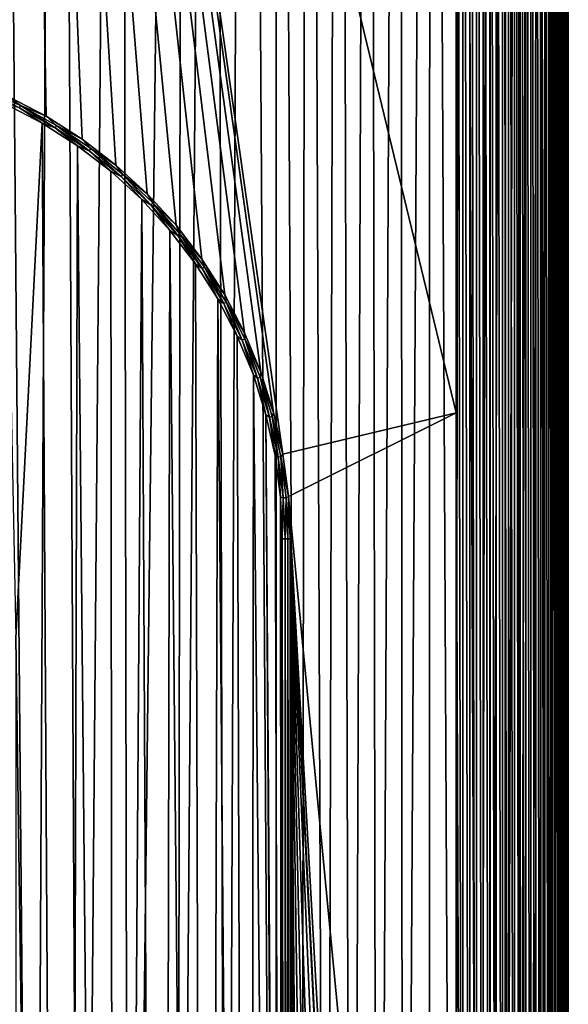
# Model space of a CAD drawing. Header units: metres. Extents: x -24 to 72, y -247 to 22.
# Tile 333 of 573: x 4 to 15, y -171 to -151. Entities that reach past the tile are written whole.
import ezdxf

# ---------------------------------------------------------------- set-up
doc = ezdxf.new("R2010")
doc.units = ezdxf.units.M
doc.layers.add('solid_509589_MEDIA_SW0001', color=7, linetype='CONTINUOUS')

msp = doc.modelspace()

# ---------------------------------------------------------------- linework, layer by layer
at = {"layer": 'solid_509589_MEDIA_SW0001'}
for points in [[(6.604343, -197.50647, 279.09494), (6.434778, -103.097374, 277.388641), (7.699281, -103.089073, 277.864166)], [(7.57762, -197.836426, 279.468109), (6.604343, -197.50647, 279.09494), (7.699281, -103.089073, 277.864166)], [(7.57762, -197.836426, 279.468109), (7.699281, -103.089073, 277.864166), (8.327682, -103.084328, 278.136078)], [(8.564426, -198.221848, 279.905457), (7.57762, -197.836426, 279.468109), (8.327682, -103.084328, 278.136078)], [(8.564426, -198.221848, 279.905457), (8.327682, -103.084328, 278.136078), (8.95528, -103.079163, 278.431946)], [(9.569962, -198.6689, 280.414459), (8.564426, -198.221848, 279.905457), (8.95528, -103.079163, 278.431946)], [(9.569962, -198.6689, 280.414459), (8.95528, -103.079163, 278.431946), (9.584358, -103.073555, 278.753479)], [(10.079189, -198.916901, 280.697418), (9.569962, -198.6689, 280.414459), (9.584358, -103.073555, 278.753479)], [(10.079189, -198.916901, 280.697418), (9.584358, -103.073555, 278.753479), (10.213136, -103.067497, 279.100494)], [(10.591548, -199.181763, 280.999786), (10.079189, -198.916901, 280.697418), (10.213136, -103.067497, 279.100494)], [(10.591548, -199.181763, 280.999786), (10.213136, -103.067497, 279.100494), (10.840421, -103.060989, 279.473083)], [(11.106506, -199.463852, 281.322083), (10.591548, -199.181763, 280.999786), (10.840421, -103.060989, 279.473083)], [(11.106506, -199.463852, 281.322083), (10.840421, -103.060989, 279.473083), (11.46467, -103.054047, 279.870941)], [(11.62343, -199.763672, 281.664703), (11.106506, -199.463852, 281.322083), (11.46467, -103.054047, 279.870941)], [(11.62343, -199.763672, 281.664703), (11.46467, -103.054047, 279.870941), (12.084569, -103.046661, 280.293945)], [(12.14177, -200.081757, 282.028168), (11.62343, -199.763672, 281.664703), (12.084569, -103.046661, 280.293945)], [(12.14177, -200.081757, 282.028168), (12.084569, -103.046661, 280.293945), (12.698758, -103.038849, 280.741699)], [(12.660723, -200.418381, 282.412872), (12.14177, -200.081757, 282.028168), (12.698758, -103.038849, 280.741699)], [(13.179606, -200.774048, 282.819275), (12.660723, -200.418381, 282.412872), (12.698758, -103.038849, 280.741699)], [(13.179606, -200.774048, 282.819275), (12.698758, -103.038849, 280.741699), (13.305124, -103.030617, 281.213287)], [(13.697446, -201.14888, 283.24762), (13.179606, -200.774048, 282.819275), (13.305124, -103.030617, 281.213287)], [(13.697446, -201.14888, 283.24762), (13.305124, -103.030617, 281.213287), (13.902626, -103.021973, 281.708405)], [(13.697446, -201.14888, 283.24762), (13.902626, -103.021973, 281.708405), (13.902626, -196.264709, 283.335968)], [(13.902626, -196.264709, 283.335968), (13.902626, -103.021973, 281.708405), (14.211938, -103.01683, 282.002869)], [(14.204379, -196.259705, 283.622437), (13.902626, -196.264709, 283.335968), (14.211938, -103.01683, 282.002869)], [(14.211936, -196.259567, 283.630432), (14.204379, -196.259705, 283.622437), (14.211938, -103.01683, 282.002869)], [(14.211936, -196.259567, 283.630432), (14.211938, -103.01683, 282.002869), (14.488085, -103.011147, 282.328613)], [(14.480867, -196.254044, 283.946716), (14.211936, -196.259567, 283.630432), (14.488085, -103.011147, 282.328613)], [(14.488083, -196.253876, 283.956177), (14.480867, -196.254044, 283.946716), (14.488085, -103.011147, 282.328613)], [(14.488083, -196.253876, 283.956177), (14.488085, -103.011147, 282.328613), (14.72792, -103.004982, 282.681976)], [(14.723833, -196.247833, 284.302765), (14.488083, -196.253876, 283.956177), (14.72792, -103.004982, 282.681976)], [(14.72792, -196.247711, 284.30954), (14.723833, -196.247833, 284.302765), (14.72792, -103.004982, 282.681976)], [(14.72792, -196.247711, 284.30954), (14.72792, -103.004982, 282.681976), (14.928708, -102.998398, 283.058868)], [(14.928166, -196.24115, 284.685272), (14.72792, -196.247711, 284.30954), (14.928708, -102.998398, 283.058868)], [(14.928166, -196.24115, 284.685272), (14.928708, -102.998398, 283.058868), (15.088161, -102.991486, 283.455017)], [(15.088161, -196.234207, 285.082581), (14.928166, -196.24115, 284.685272), (15.088161, -102.991486, 283.455017)], [(15.088161, -196.234207, 285.082581), (15.088161, -102.991486, 283.455017), (15.204461, -102.984314, 283.865906)], [(15.089886, -196.234131, 285.087616), (15.088161, -196.234207, 285.082581), (15.204461, -102.984314, 283.865906)], [(15.204461, -196.227036, 285.493469), (15.089886, -196.234131, 285.087616), (15.204461, -102.984314, 283.865906)], [(15.204461, -196.227036, 285.493469), (15.204461, -102.984314, 283.865906), (15.276281, -102.976967, 284.286865)], [(15.20652, -196.226883, 285.502625), (15.204461, -196.227036, 285.493469), (15.276281, -102.976967, 284.286865)], [(15.276281, -196.219696, 285.914398), (15.20652, -196.226883, 285.502625), (15.276281, -102.976967, 284.286865)], [(15.276281, -196.219696, 285.914398), (15.276281, -102.976967, 284.286865), (15.302803, -102.969528, 284.713043)], [(15.277254, -196.219543, 285.922882), (15.276281, -196.219696, 285.914398), (15.302803, -102.969528, 284.713043)], [(15.277254, -196.219543, 285.922882), (15.302803, -102.969528, 284.713043), (15.302803, -196.21225, 286.340607)], [(15.48158, -195.795273, 306.822205), (15.302803, -102.969528, 284.713043), (15.48158, -122.309052, 305.53952)], [(15.392191, -196.003754, 296.581421), (15.302803, -196.21225, 286.340607), (15.302803, -102.969528, 284.713043)], [(15.48158, -195.795273, 306.822205), (15.392191, -196.003754, 296.581421), (15.302803, -102.969528, 284.713043)], [(4.678046, -196.994644, 278.516724), (3.724629, -196.808136, 278.305695), (3.857469, -103.109459, 276.696259)], [(4.678046, -196.994644, 278.516724), (3.857469, -103.109459, 276.696259), (5.151684, -103.104179, 276.999023)], [(5.638218, -197.226791, 278.779022), (4.678046, -196.994644, 278.516724), (5.151684, -103.104179, 276.999023)], [(5.638218, -197.226791, 278.779022), (5.151684, -103.104179, 276.999023), (6.434778, -103.097374, 277.388641)], [(6.604343, -197.50647, 279.09494), (5.638218, -197.226791, 278.779022), (6.434778, -103.097374, 277.388641)], [(4.168015, -152.322449, 308.465485), (4.404584, -122.267517, 307.939819), (-4.404585, -122.267517, 307.939819)], [(4.168015, -152.322449, 308.465485), (4.93175, -152.71994, 308.468811), (4.404584, -122.267517, 307.939819)], [(13.213319, -158.710403, 308.495117), (13.213319, -122.268921, 307.859009), (4.404584, -122.267517, 307.939819)], [(9.715079, -159.549347, 308.551514), (13.213319, -158.710403, 308.495117), (4.404584, -122.267517, 307.939819)], [(9.528904, -158.709671, 308.538727), (9.715079, -159.549347, 308.551514), (4.404584, -122.267517, 307.939819)], [(9.270123, -157.889069, 308.526947), (9.528904, -158.709671, 308.538727), (4.404584, -122.267517, 307.939819)], [(8.940616, -157.093826, 308.516205), (9.270123, -157.889069, 308.526947), (4.404584, -122.267517, 307.939819)], [(8.543177, -156.33049, 308.5065), (8.940616, -157.093826, 308.516205), (4.404584, -122.267517, 307.939819)], [(8.080811, -155.604904, 308.497833), (8.543177, -156.33049, 308.5065), (4.404584, -122.267517, 307.939819)], [(7.556942, -154.922302, 308.490173), (8.080811, -155.604904, 308.497833), (4.404584, -122.267517, 307.939819)], [(6.975706, -154.288086, 308.483521), (7.556942, -154.922302, 308.490173), (4.404584, -122.267517, 307.939819)], [(6.340982, -153.706528, 308.477753), (6.975706, -154.288086, 308.483521), (4.404584, -122.267517, 307.939819)], [(5.658021, -153.182541, 308.47287), (6.340982, -153.706528, 308.477753), (4.404584, -122.267517, 307.939819)], [(4.93175, -152.71994, 308.468811), (5.658021, -153.182541, 308.47287), (4.404584, -122.267517, 307.939819)], [(13.351573, -195.754898, 309.135651), (13.351671, -122.268669, 307.852936), (13.213319, -122.268921, 307.859009)], [(13.351573, -195.754898, 309.135651), (13.213319, -122.268921, 307.859009), (13.213319, -158.710403, 308.495117)], [(13.489264, -195.755142, 309.121277), (13.351671, -122.268669, 307.852936), (13.351573, -195.754898, 309.135651)], [(13.489264, -195.755142, 309.121277), (13.489408, -122.268921, 307.838562), (13.351671, -122.268669, 307.852936)], [(13.625885, -195.755539, 309.098633), (13.489408, -122.268921, 307.838562), (13.489264, -195.755142, 309.121277)], [(13.625885, -195.755539, 309.098633), (13.62603, -122.269318, 307.815887), (13.489408, -122.268921, 307.838562)], [(13.760898, -195.756073, 309.06781), (13.62603, -122.269318, 307.815887), (13.625885, -195.755539, 309.098633)], [(13.760898, -195.756073, 309.06781), (13.761041, -122.269852, 307.785065), (13.62603, -122.269318, 307.815887)], [(13.893817, -195.75676, 309.028931), (13.761041, -122.269852, 307.785065), (13.760898, -195.756073, 309.06781)], [(13.893817, -195.75676, 309.028931), (13.893952, -122.270531, 307.746185), (13.761041, -122.269852, 307.785065)], [(14.024158, -195.757568, 308.982086), (13.893952, -122.270531, 307.746185), (13.893817, -195.75676, 309.028931)], [(14.024158, -195.757568, 308.982086), (14.024284, -122.271347, 307.699341), (13.893952, -122.270531, 307.746185)], [(14.151442, -195.75853, 308.927521), (14.024284, -122.271347, 307.699341), (14.024158, -195.757568, 308.982086)], [(14.151442, -195.75853, 308.927521), (14.151559, -122.272301, 307.644775), (14.024284, -122.271347, 307.699341)], [(14.275208, -195.759613, 308.865387), (14.151559, -122.272301, 307.644775), (14.151442, -195.75853, 308.927521)], [(14.275208, -195.759613, 308.865387), (14.275318, -122.273384, 307.582611), (14.151559, -122.272301, 307.644775)], [(14.395012, -195.760818, 308.795898), (14.275318, -122.273384, 307.582611), (14.275208, -195.759613, 308.865387)], [(14.395012, -195.760818, 308.795898), (14.395112, -122.274597, 307.513123), (14.275318, -122.273384, 307.582611)], [(14.510416, -195.762161, 308.71933), (14.395112, -122.274597, 307.513123), (14.395012, -195.760818, 308.795898)], [(14.510416, -195.762161, 308.71933), (14.510507, -122.27594, 307.436584), (14.395112, -122.274597, 307.513123)], [(14.621002, -195.763611, 308.635986), (14.510507, -122.27594, 307.436584), (14.510416, -195.762161, 308.71933)], [(14.621002, -195.763611, 308.635986), (14.621083, -122.27739, 307.35321), (14.510507, -122.27594, 307.436584)], [(14.726369, -195.765182, 308.546112), (14.621083, -122.27739, 307.35321), (14.621002, -195.763611, 308.635986)], [(14.726369, -195.765182, 308.546112), (14.72644, -122.278961, 307.263336), (14.621083, -122.27739, 307.35321)], [(14.826135, -195.766861, 308.450073), (14.72644, -122.278961, 307.263336), (14.726369, -195.765182, 308.546112)], [(14.826135, -195.766861, 308.450073), (14.826198, -122.28064, 307.167297), (14.72644, -122.278961, 307.263336)], [(14.919938, -195.768631, 308.348175), (14.826198, -122.28064, 307.167297), (14.826135, -195.766861, 308.450073)], [(14.919938, -195.768631, 308.348175), (14.919992, -122.282417, 307.065399), (14.826198, -122.28064, 307.167297)], [(15.007438, -195.770508, 308.240845), (14.919992, -122.282417, 307.065399), (14.919938, -195.768631, 308.348175)], [(15.007438, -195.770508, 308.240845), (15.007484, -122.284286, 306.958069), (14.919992, -122.282417, 307.065399)], [(15.088318, -195.772476, 308.128448), (15.007484, -122.284286, 306.958069), (15.007438, -195.770508, 308.240845)], [(15.088318, -195.772476, 308.128448), (15.088357, -122.286247, 306.845673), (15.007484, -122.284286, 306.958069)], [(15.162285, -195.774521, 308.011353), (15.088357, -122.286247, 306.845673), (15.088318, -195.772476, 308.128448)], [(15.162285, -195.774521, 308.011353), (15.162317, -122.288292, 306.728607), (15.088357, -122.286247, 306.845673)], [(15.22907, -195.776642, 307.890045), (15.162317, -122.288292, 306.728607), (15.162285, -195.774521, 308.011353)], [(15.22907, -195.776642, 307.890045), (15.229095, -122.290413, 306.6073), (15.162317, -122.288292, 306.728607)], [(15.28843, -195.778824, 307.764923), (15.229095, -122.290413, 306.6073), (15.22907, -195.776642, 307.890045)], [(15.28843, -195.778824, 307.764923), (15.288451, -122.292595, 306.482178), (15.229095, -122.290413, 306.6073)], [(15.340153, -195.781067, 307.636475), (15.288451, -122.292595, 306.482178), (15.28843, -195.778824, 307.764923)], [(15.340153, -195.781067, 307.636475), (15.340168, -122.294838, 306.353729), (15.288451, -122.292595, 306.482178)], [(15.384048, -195.783356, 307.505157), (15.340168, -122.294838, 306.353729), (15.340153, -195.781067, 307.636475)], [(15.384048, -195.783356, 307.505157), (15.384059, -122.297127, 306.222412), (15.340168, -122.294838, 306.353729)], [(15.419958, -195.78569, 307.371399), (15.384059, -122.297127, 306.222412), (15.384048, -195.783356, 307.505157)], [(15.419958, -195.78569, 307.371399), (15.419965, -122.299461, 306.088684), (15.384059, -122.297127, 306.222412)], [(15.447751, -195.788055, 307.235748), (15.419965, -122.299461, 306.088684), (15.419958, -195.78569, 307.371399)], [(15.447751, -195.788055, 307.235748), (15.447755, -122.301834, 305.953033), (15.419965, -122.299461, 306.088684)], [(15.467328, -195.790451, 307.098663), (15.447755, -122.301834, 305.953033), (15.447751, -195.788055, 307.235748)], [(15.467328, -195.790451, 307.098663), (15.46733, -122.304222, 305.815948), (15.447755, -122.301834, 305.953033)], [(15.478618, -195.792862, 306.960663), (15.46733, -122.304222, 305.815948), (15.467328, -195.790451, 307.098663)], [(15.478618, -195.792862, 306.960663), (15.478619, -122.306633, 305.677948), (15.46733, -122.304222, 305.815948)], [(15.478618, -195.792862, 306.960663), (15.48158, -195.795273, 306.822205), (15.478619, -122.306633, 305.677948)], [(15.48158, -195.795273, 306.822205), (15.48158, -122.309052, 305.53952), (15.478619, -122.306633, 305.677948)], [(3.657302, -152.156281, 308.491302), (4.416737, -152.499176, 308.493958), (4.168015, -152.322449, 308.465485)], [(4.391276, -152.549561, 308.511597), (4.416737, -152.499176, 308.493958), (3.657302, -152.156281, 308.491302)], [(4.416737, -152.499176, 308.493958), (4.93175, -152.71994, 308.468811), (4.168015, -152.322449, 308.465485)], [(4.101645, -152.470688, 308.516693), (4.852534, -152.861511, 308.519897), (4.391276, -152.549561, 308.511597)], [(4.317758, -163.260071, 308.704041), (4.852534, -152.861511, 308.519897), (4.101645, -152.470688, 308.516693)], [(4.391276, -152.549561, 308.511597), (5.114662, -152.953308, 308.514923), (4.416737, -152.499176, 308.493958)], [(4.852534, -152.861511, 308.519897), (5.114662, -152.953308, 308.514923), (4.391276, -152.549561, 308.511597)], [(4.416737, -152.499176, 308.493958), (5.144317, -152.905273, 308.497314), (4.93175, -152.71994, 308.468811)], [(5.114662, -152.953308, 308.514923), (5.144317, -152.905273, 308.497314), (4.416737, -152.499176, 308.493958)], [(5.144317, -152.905273, 308.497314), (5.658021, -153.182541, 308.47287), (4.93175, -152.71994, 308.468811)], [(4.317758, -163.260071, 308.704041), (5.328434, -234.871323, 309.948792), (4.852534, -152.861511, 308.519897)], [(4.852534, -152.861511, 308.519897), (5.566667, -153.316391, 308.523865), (5.114662, -152.953308, 308.514923)], [(5.328434, -234.871323, 309.948792), (5.566667, -153.316391, 308.523865), (4.852534, -152.861511, 308.519897)], [(5.114662, -152.953308, 308.514923), (5.801215, -153.416916, 308.519012), (5.144317, -152.905273, 308.497314)], [(5.566667, -153.316391, 308.523865), (5.801215, -153.416916, 308.519012), (5.114662, -152.953308, 308.514923)], [(5.144317, -152.905273, 308.497314), (5.834852, -153.371567, 308.501404), (5.658021, -153.182541, 308.47287)], [(5.801215, -153.416916, 308.519012), (5.834852, -153.371567, 308.501404), (5.144317, -152.905273, 308.497314)], [(5.834852, -153.371567, 308.501404), (6.340982, -153.706528, 308.477753), (5.658021, -153.182541, 308.47287)], [(5.328434, -234.871323, 309.948792), (6.318839, -234.406281, 309.934509), (5.566667, -153.316391, 308.523865)], [(5.566667, -153.316391, 308.523865), (6.238104, -153.831543, 308.528625), (5.801215, -153.416916, 308.519012)], [(6.318839, -234.406281, 309.934509), (6.238104, -153.831543, 308.528625), (5.566667, -153.316391, 308.523865)], [(5.801215, -153.416916, 308.519012), (6.445933, -153.937088, 308.523895), (5.834852, -153.371567, 308.501404)], [(6.238104, -153.831543, 308.528625), (6.445933, -153.937088, 308.523895), (5.801215, -153.416916, 308.519012)], [(5.834852, -153.371567, 308.501404), (6.483309, -153.894775, 308.506287), (6.340982, -153.706528, 308.477753)], [(6.445933, -153.937088, 308.523895), (6.483309, -153.894775, 308.506287), (5.834852, -153.371567, 308.501404)], [(6.238104, -153.831543, 308.528625), (6.862315, -154.403442, 308.534241), (6.445933, -153.937088, 308.523895)], [(6.318839, -234.406281, 309.934509), (6.862315, -154.403442, 308.534241), (6.238104, -153.831543, 308.528625)], [(6.483309, -153.894775, 308.506287), (6.975706, -154.288086, 308.483521), (6.340982, -153.706528, 308.477753)], [(6.445933, -153.937088, 308.523895), (7.04422, -154.51004, 308.529602), (6.483309, -153.894775, 308.506287)], [(6.862315, -154.403442, 308.534241), (7.04422, -154.51004, 308.529602), (6.445933, -153.937088, 308.523895)], [(6.483309, -153.894775, 308.506287), (7.085065, -154.471054, 308.511993), (6.975706, -154.288086, 308.483521)], [(7.04422, -154.51004, 308.529602), (7.085065, -154.471054, 308.511993), (6.483309, -153.894775, 308.506287)], [(6.318839, -234.406281, 309.934509), (7.268837, -233.863831, 309.918182), (6.862315, -154.403442, 308.534241)], [(6.862315, -154.403442, 308.534241), (7.434015, -155.027237, 308.540802), (7.04422, -154.51004, 308.529602)], [(7.268837, -233.863831, 309.918182), (7.434015, -155.027237, 308.540802), (6.862315, -154.403442, 308.534241)], [(7.085065, -154.471054, 308.511993), (7.556942, -154.922302, 308.490173), (6.975706, -154.288086, 308.483521)], [(7.04422, -154.51004, 308.529602), (7.59172, -155.131653, 308.536194), (7.085065, -154.471054, 308.511993)], [(7.434015, -155.027237, 308.540802), (7.59172, -155.131653, 308.536194), (7.04422, -154.51004, 308.529602)], [(7.085065, -154.471054, 308.511993), (7.635739, -155.096298, 308.518616), (7.556942, -154.922302, 308.490173)], [(7.59172, -155.131653, 308.536194), (7.635739, -155.096298, 308.518616), (7.085065, -154.471054, 308.511993)], [(7.268837, -233.863831, 309.918182), (8.17256, -233.247314, 309.899994), (7.434015, -155.027237, 308.540802)], [(7.434015, -155.027237, 308.540802), (7.949218, -155.698563, 308.548309), (7.59172, -155.131653, 308.536194)], [(8.17256, -233.247314, 309.899994), (7.949218, -155.698563, 308.548309), (7.434015, -155.027237, 308.540802)], [(7.635739, -155.096298, 308.518616), (8.080811, -155.604904, 308.497833), (7.556942, -154.922302, 308.490173)], [(7.59172, -155.131653, 308.536194), (8.084514, -155.79747, 308.543701), (7.635739, -155.096298, 308.518616)], [(7.949218, -155.698563, 308.548309), (8.084514, -155.79747, 308.543701), (7.59172, -155.131653, 308.536194)], [(7.635739, -155.096298, 308.518616), (8.131391, -155.765976, 308.526154), (8.080811, -155.604904, 308.497833)], [(8.084514, -155.79747, 308.543701), (8.131391, -155.765976, 308.526154), (7.635739, -155.096298, 308.518616)], [(8.131391, -155.765976, 308.526154), (8.543177, -156.33049, 308.5065), (8.080811, -155.604904, 308.497833)], [(7.949218, -155.698563, 308.548309), (8.403874, -156.412079, 308.556824), (8.084514, -155.79747, 308.543701)], [(8.17256, -233.247314, 309.899994), (8.403874, -156.412079, 308.556824), (7.949218, -155.698563, 308.548309)], [(8.084514, -155.79747, 308.543701), (8.519033, -156.50267, 308.552185), (8.131391, -155.765976, 308.526154)], [(8.403874, -156.412079, 308.556824), (8.519033, -156.50267, 308.552185), (8.084514, -155.79747, 308.543701)], [(8.131391, -155.765976, 308.526154), (8.56843, -156.475281, 308.534668), (8.543177, -156.33049, 308.5065)], [(8.519033, -156.50267, 308.552185), (8.56843, -156.475281, 308.534668), (8.131391, -155.765976, 308.526154)], [(8.17256, -233.247314, 309.899994), (9.024217, -232.560669, 309.880249), (8.403874, -156.412079, 308.556824)], [(8.403874, -156.412079, 308.556824), (8.794711, -157.162766, 308.566345), (8.519033, -156.50267, 308.552185)], [(9.024217, -232.560669, 309.880249), (8.794711, -157.162766, 308.566345), (8.403874, -156.412079, 308.556824)], [(8.56843, -156.475281, 308.534668), (8.940616, -157.093826, 308.516205), (8.543177, -156.33049, 308.5065)], [(8.519033, -156.50267, 308.552185), (8.892141, -157.242188, 308.561646), (8.56843, -156.475281, 308.534668)], [(8.794711, -157.162766, 308.566345), (8.892141, -157.242188, 308.561646), (8.519033, -156.50267, 308.552185)], [(8.56843, -156.475281, 308.534668), (8.943703, -157.219101, 308.544159), (8.940616, -157.093826, 308.516205)], [(8.892141, -157.242188, 308.561646), (8.943703, -157.219101, 308.544159), (8.56843, -156.475281, 308.534668)], [(8.794711, -157.162766, 308.566345), (9.11867, -157.944656, 308.576935), (8.892141, -157.242188, 308.561646)], [(9.024217, -232.560669, 309.880249), (9.11867, -157.944656, 308.576935), (8.794711, -157.162766, 308.566345)], [(8.892141, -157.242188, 308.561646), (9.201174, -158.010605, 308.572113), (8.943703, -157.219101, 308.544159)], [(8.943703, -157.219101, 308.544159), (9.270123, -157.889069, 308.526947), (8.940616, -157.093826, 308.516205)], [(8.943703, -157.219101, 308.544159), (9.254526, -157.991989, 308.554657), (9.270123, -157.889069, 308.526947)], [(9.201174, -158.010605, 308.572113), (9.254526, -157.991989, 308.554657), (8.943703, -157.219101, 308.544159)], [(9.11867, -157.944656, 308.576935), (9.201174, -158.010605, 308.572113), (8.892141, -157.242188, 308.561646)], [(9.024217, -232.560669, 309.880249), (9.818175, -231.808472, 309.859222), (9.11867, -157.944656, 308.576935)], [(9.11867, -157.944656, 308.576935), (9.373078, -158.751419, 308.588531), (9.201174, -158.010605, 308.572113)], [(9.818175, -231.808472, 309.859222), (9.373078, -158.751419, 308.588531), (9.11867, -157.944656, 308.576935)], [(9.201174, -158.010605, 308.572113), (9.443851, -158.802444, 308.583527), (9.254526, -157.991989, 308.554657)], [(9.373078, -158.751419, 308.588531), (9.443851, -158.802444, 308.583527), (9.201174, -158.010605, 308.572113)], [(9.254526, -157.991989, 308.554657), (9.528904, -158.709671, 308.538727), (9.270123, -157.889069, 308.526947)], [(9.254526, -157.991989, 308.554657), (9.498611, -158.788437, 308.566132), (9.528904, -158.709671, 308.538727)], [(9.443851, -158.802444, 308.583527), (9.498611, -158.788437, 308.566132), (9.254526, -157.991989, 308.554657)], [(9.373078, -158.751419, 308.588531), (9.556119, -159.576904, 308.601105), (9.443851, -158.802444, 308.583527)], [(9.703361, -206.762207, 309.423218), (9.556119, -159.576904, 308.601105), (9.373078, -158.751419, 308.588531)], [(9.818175, -231.808472, 309.859222), (9.703361, -206.762207, 309.423218), (9.373078, -158.751419, 308.588531)], [(9.443851, -158.802444, 308.583527), (9.618483, -159.612183, 308.595917), (9.498611, -158.788437, 308.566132)], [(9.556119, -159.576904, 308.601105), (9.618483, -159.612183, 308.595917), (9.443851, -158.802444, 308.583527)], [(9.498611, -158.788437, 308.566132), (9.715079, -159.549347, 308.551514), (9.528904, -158.709671, 308.538727)], [(9.498611, -158.788437, 308.566132), (9.674255, -159.60289, 308.578583), (9.715079, -159.549347, 308.551514)], [(9.618483, -159.612183, 308.595917), (9.674255, -159.60289, 308.578583), (9.498611, -158.788437, 308.566132)], [(9.715079, -159.549347, 308.551514), (9.827398, -160.402893, 308.565277), (13.213319, -158.710403, 308.495117)], [(9.827398, -160.402893, 308.565277), (13.213239, -195.754791, 309.141724), (13.213319, -158.710403, 308.495117)], [(13.351573, -195.754898, 309.135651), (13.213319, -158.710403, 308.495117), (13.213239, -195.754791, 309.141724)], [(9.556119, -159.576904, 308.601105), (9.666574, -160.416153, 308.614624), (9.618483, -159.612183, 308.595917)], [(9.703361, -206.762207, 309.423218), (9.666574, -160.416153, 308.614624), (9.556119, -159.576904, 308.601105)], [(9.618483, -159.612183, 308.595917), (9.723724, -160.433975, 308.609192), (9.674255, -159.60289, 308.578583)], [(9.674255, -159.60289, 308.578583), (9.827398, -160.402893, 308.565277), (9.715079, -159.549347, 308.551514)], [(9.674255, -159.60289, 308.578583), (9.780107, -160.429459, 308.591919), (9.827398, -160.402893, 308.565277)], [(9.723724, -160.433975, 308.609192), (9.780107, -160.429459, 308.591919), (9.674255, -159.60289, 308.578583)], [(9.666574, -160.416153, 308.614624), (9.723724, -160.433975, 308.609192), (9.618483, -159.612183, 308.595917)], [(9.780107, -160.429459, 308.591919), (9.815549, -161.261444, 308.606049), (9.827398, -160.402893, 308.565277)], [(9.815549, -161.261444, 308.606049), (9.864964, -161.261902, 308.579895), (9.827398, -160.402893, 308.565277)], [(9.827398, -160.402893, 308.565277), (13.045057, -217.557907, 309.524597), (13.213239, -195.754791, 309.141724)], [(9.827398, -160.402893, 308.565277), (12.628703, -216.532242, 309.512268), (13.045057, -217.557907, 309.524597)], [(9.827398, -160.402893, 308.565277), (9.864964, -161.261902, 308.579895), (12.628703, -216.532242, 309.512268)], [(9.666574, -160.416153, 308.614624), (9.703533, -161.261047, 308.628998), (9.723724, -160.433975, 308.609192)], [(9.703447, -184.064285, 309.027039), (9.703533, -161.261047, 308.628998), (9.666574, -160.416153, 308.614624)], [(9.703447, -184.064285, 309.027039), (9.666574, -160.416153, 308.614624), (9.703361, -206.762207, 309.423218)], [(9.703533, -161.261047, 308.628998), (9.760146, -161.261154, 308.623016), (9.723724, -160.433975, 308.609192)], [(9.723724, -160.433975, 308.609192), (9.760146, -161.261154, 308.623016), (9.780107, -160.429459, 308.591919)], [(9.760146, -161.261154, 308.623016), (9.815549, -161.261444, 308.606049), (9.780107, -160.429459, 308.591919)], [(9.757197, -206.762283, 309.417786), (9.703533, -161.261047, 308.628998), (9.703447, -184.064285, 309.027039)], [(9.757197, -206.762283, 309.417786), (9.760146, -161.261154, 308.623016), (9.703533, -161.261047, 308.628998)], [(9.757197, -206.762283, 309.417786), (9.812106, -206.762558, 309.401611), (9.760146, -161.261154, 308.623016)], [(9.812106, -206.762558, 309.401611), (9.815549, -161.261444, 308.606049), (9.760146, -161.261154, 308.623016)], [(9.812106, -206.762558, 309.401611), (9.864788, -206.763046, 309.374115), (9.815549, -161.261444, 308.606049)], [(9.815549, -161.261444, 308.606049), (9.864788, -206.763046, 309.374115), (9.864964, -161.261902, 308.579895)], [(9.864964, -161.261902, 308.579895), (9.864788, -206.763046, 309.374115), (9.912024, -208.070969, 309.396454)], [(9.864964, -161.261902, 308.579895), (12.132125, -215.543488, 309.501404), (12.628703, -216.532242, 309.512268)], [(9.864964, -161.261902, 308.579895), (11.540147, -214.375961, 309.488312), (12.132125, -215.543488, 309.501404)], [(9.864964, -161.261902, 308.579895), (11.033787, -213.168625, 309.473206), (11.540147, -214.375961, 309.488312)], [(9.864964, -161.261902, 308.579895), (10.615952, -211.928192, 309.456268), (11.033787, -213.168625, 309.473206)], [(9.864964, -161.261902, 308.579895), (10.288548, -210.660324, 309.437683), (10.615952, -211.928192, 309.456268)], [(9.864964, -161.261902, 308.579895), (10.053537, -209.372604, 309.417725), (10.288548, -210.660324, 309.437683)], [(9.864964, -161.261902, 308.579895), (9.912024, -208.070969, 309.396454), (10.053537, -209.372604, 309.417725)], [(4.317758, -163.260071, 308.704041), (4.317678, -184.356857, 309.072296), (5.328434, -234.871323, 309.948792)]]:
    msp.add_3dface(points, dxfattribs=at)

doc.saveas('drawing.dxf')
